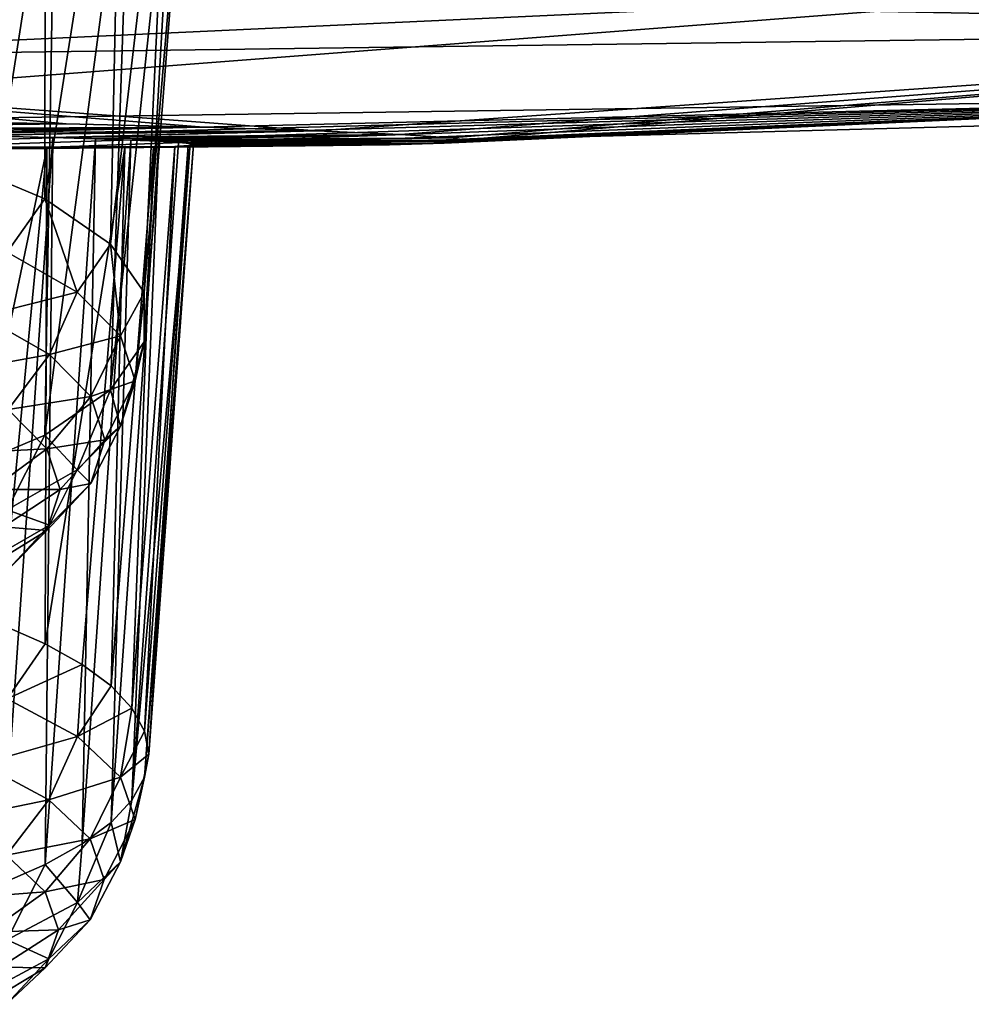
# Model space of a CAD drawing. Header units: metres. Extents: x -92 to 264, y -100 to 50.
# Tile 435 of 656: x 201.19 to 202.96, y -29.46 to -27.64. Entities that reach past the tile are written whole.
import ezdxf

# ---------------------------------------------------------------- set-up
doc = ezdxf.new("R2010")
doc.units = ezdxf.units.M
doc.layers.add('solid_21062050_01', color=7, linetype='CONTINUOUS')

msp = doc.modelspace()

# ---------------------------------------------------------------- linework, layer by layer
at = {"layer": 'solid_21062050_01'}
for points in [[(201.055344, -27.003738, 204.675232), (201.242325, -27.031061, 204.898804), (201.06543, -27.895628, 204.496277)], [(201.242325, -27.031061, 204.898804), (201.241608, -27.969753, 204.727142), (201.06543, -27.895628, 204.496277)], [(201.242325, -27.031061, 204.898804), (201.384476, -27.062346, 205.156204), (201.241608, -27.969753, 204.727142)], [(201.384476, -27.062346, 205.156204), (201.36351, -28.053455, 204.987839), (201.241608, -27.969753, 204.727142)], [(201.384476, -27.062346, 205.156204), (201.475922, -27.096651, 205.440292), (201.36351, -28.053455, 204.987839)], [(201.475922, -27.096651, 205.440292), (201.425827, -28.143076, 205.266983), (201.36351, -28.053455, 204.987839)], [(201.475922, -27.096651, 205.440292), (201.511078, -27.132881, 205.742172), (201.425827, -28.143076, 205.266983)], [(201.511078, -27.132881, 205.742172), (201.425827, -28.234699, 205.552353), (201.425827, -28.143076, 205.266983)], [(201.511078, -27.132881, 205.742172), (201.486053, -27.169292, 206.047699), (201.425827, -28.234699, 205.552353)], [(201.486053, -27.169292, 206.047699), (201.36351, -28.32432, 205.831497), (201.425827, -28.234699, 205.552353)], [(201.486053, -27.169292, 206.047699), (201.401459, -27.20406, 206.341705), (201.36351, -28.32432, 205.831497)], [(201.401459, -27.20406, 206.341705), (201.241608, -28.408022, 206.092194), (201.36351, -28.32432, 205.831497)], [(201.401459, -27.20406, 206.341705), (201.2612, -27.235834, 206.612045), (201.241608, -28.408022, 206.092194)], [(201.2612, -27.235834, 206.612045), (201.06543, -28.482147, 206.323059), (201.241608, -28.408022, 206.092194)], [(201.2612, -27.235834, 206.612045), (201.071594, -27.263393, 206.847946), (201.06543, -28.482147, 206.323059)], [(204.581238, -27.281162, 225.835068), (200, -27.338541, 226.040039), (204.467178, -27.653498, 222.128098)], [(200, -27.338541, 226.040039), (200, -27.56851, 224.060318), (204.467178, -27.653498, 222.128098)], [(200, -27.56851, 224.060318), (200, -27.713034, 222.34317), (204.467178, -27.653498, 222.128098)], [(203.447342, -27.569721, 210.473221), (203.874908, -27.779793, 214.421341), (200, -27.835564, 214.618896)], [(200, -27.729284, 212.292221), (203.447342, -27.569721, 210.473221), (200, -27.835564, 214.618896)], [(200, -27.729284, 212.292221), (200, -27.620342, 210.655289), (203.447342, -27.569721, 210.473221)], [(201.746231, -27.84329, 219.414566), (204.467178, -27.653498, 222.128098), (200, -27.713034, 222.34317)], [(201.746231, -27.84329, 219.414566), (201.901337, -27.84997, 219.065933), (204.467178, -27.653498, 222.128098)], [(201.901337, -27.84997, 219.065933), (201.99472, -27.856182, 218.69162), (204.467178, -27.653498, 222.128098)], [(201.99472, -27.856182, 218.69162), (202.019913, -27.859756, 218.443726), (204.467178, -27.653498, 222.128098)], [(202.019913, -27.859756, 218.443726), (205.963898, -27.75412, 218.149536), (204.467178, -27.653498, 222.128098)], [(201.536102, -27.836594, 219.725662), (201.746231, -27.84329, 219.414566), (200, -27.713034, 222.34317)], [(201.281174, -27.830389, 219.988434), (201.536102, -27.836594, 219.725662), (200, -27.713034, 222.34317)], [(200.988037, -27.825062, 220.198685), (201.281174, -27.830389, 219.988434), (200, -27.713034, 222.34317)], [(203.874908, -27.779793, 214.421341), (205.963898, -27.75412, 218.149536), (202.019913, -27.859756, 218.443726)], [(200, -27.873344, 216.222763), (200, -27.835564, 214.618896), (203.874908, -27.779793, 214.421341)], [(200.331329, -27.873358, 216.250259), (200, -27.873344, 216.222763), (203.874908, -27.779793, 214.421341)], [(200.664902, -27.87343, 216.340302), (200.331329, -27.873358, 216.250259), (203.874908, -27.779793, 214.421341)], [(200.984299, -27.873421, 216.49086), (200.664902, -27.87343, 216.340302), (203.874908, -27.779793, 214.421341)], [(201.270828, -27.873165, 216.692886), (200.984299, -27.873421, 216.49086), (203.874908, -27.779793, 214.421341)], [(201.518509, -27.872496, 216.941498), (201.270828, -27.873165, 216.692886), (203.874908, -27.779793, 214.421341)], [(201.724518, -27.871193, 217.233963), (201.518509, -27.872496, 216.941498), (203.874908, -27.779793, 214.421341)], [(201.881165, -27.869053, 217.563446), (201.724518, -27.871193, 217.233963), (203.874908, -27.779793, 214.421341)], [(201.982651, -27.865881, 217.923859), (201.881165, -27.869053, 217.563446), (203.874908, -27.779793, 214.421341)], [(202.021896, -27.861572, 218.305084), (201.982651, -27.865881, 217.923859), (203.874908, -27.779793, 214.421341)], [(202.021896, -27.861572, 218.305084), (203.874908, -27.779793, 214.421341), (202.019913, -27.859756, 218.443726)], [(200, -27.830364, 220.150864), (201.281174, -27.830389, 219.988434), (200.988037, -27.825062, 220.198685)], [(200, -27.830364, 220.150864), (200, -27.841719, 219.827194), (201.281174, -27.830389, 219.988434)], [(200.289185, -27.842377, 219.797958), (201.281174, -27.830389, 219.988434), (200, -27.841719, 219.827194)], [(200.289185, -27.842377, 219.797958), (201.536102, -27.836594, 219.725662), (201.281174, -27.830389, 219.988434)], [(200.569336, -27.844294, 219.710648), (201.536102, -27.836594, 219.725662), (200.289185, -27.842377, 219.797958)], [(200.830582, -27.847332, 219.567047), (201.536102, -27.836594, 219.725662), (200.569336, -27.844294, 219.710648)], [(200.830582, -27.847332, 219.567047), (201.746231, -27.84329, 219.414566), (201.536102, -27.836594, 219.725662)], [(201.062912, -27.851261, 219.370621), (201.746231, -27.84329, 219.414566), (200.830582, -27.847332, 219.567047)], [(201.256226, -27.855728, 219.127197), (201.746231, -27.84329, 219.414566), (201.062912, -27.851261, 219.370621)], [(201.256226, -27.855728, 219.127197), (201.062912, -27.851261, 219.370621), (201.160446, -29.241259, 218.671005)], [(201.256226, -27.855728, 219.127197), (201.901337, -27.84997, 219.065933), (201.746231, -27.84329, 219.414566)], [(201.335251, -27.858051, 218.990448), (201.901337, -27.84997, 219.065933), (201.256226, -27.855728, 219.127197)], [(201.401077, -27.860378, 218.845428), (201.901337, -27.84997, 219.065933), (201.335251, -27.858051, 218.990448)], [(201.401077, -27.860378, 218.845428), (201.99472, -27.856182, 218.69162), (201.901337, -27.84997, 219.065933)], [(200, -27.878229, 216.647659), (200.984299, -27.873421, 216.49086), (201.270828, -27.873165, 216.692886)], [(200.290604, -27.878197, 216.676987), (200, -27.878229, 216.647659), (201.270828, -27.873165, 216.692886)], [(200.290604, -27.878197, 216.676987), (201.270828, -27.873165, 216.692886), (200.570007, -27.878082, 216.763733)], [(200.570007, -27.878082, 216.763733), (201.270828, -27.873165, 216.692886), (201.518509, -27.872496, 216.941498)], [(200.570007, -27.878082, 216.763733), (201.518509, -27.872496, 216.941498), (200.827896, -27.877789, 216.904388)], [(200.827896, -27.877789, 216.904388), (201.518509, -27.872496, 216.941498), (201.055435, -27.877182, 217.09404)], [(201.055435, -27.877182, 217.09404), (201.518509, -27.872496, 216.941498), (201.724518, -27.871193, 217.233963)], [(201.055435, -27.877182, 217.09404), (201.724518, -27.871193, 217.233963), (201.245026, -27.876133, 217.327026)], [(201.256226, -27.855728, 219.127197), (201.160446, -29.241259, 218.671005), (201.242218, -29.205284, 218.550339)], [(201.335251, -27.858051, 218.990448), (201.256226, -27.855728, 219.127197), (201.242218, -29.205284, 218.550339)], [(201.335251, -27.858051, 218.990448), (201.242218, -29.205284, 218.550339), (201.310379, -29.167067, 218.422134)], [(201.245026, -27.876133, 217.327026), (201.724518, -27.871193, 217.233963), (201.881165, -27.869053, 217.563446)], [(201.245026, -27.876133, 217.327026), (201.881165, -27.869053, 217.563446), (201.389648, -27.87447, 217.59697)], [(201.401077, -27.860378, 218.845428), (201.335251, -27.858051, 218.990448), (201.310379, -29.167067, 218.422134)], [(201.401077, -27.860378, 218.845428), (201.310379, -29.167067, 218.422134), (201.364197, -29.127022, 218.287811)], [(201.452805, -27.862673, 218.693619), (201.401077, -27.860378, 218.845428), (201.364197, -29.127022, 218.287811)], [(201.452805, -27.862673, 218.693619), (201.364197, -29.127022, 218.287811), (201.403046, -29.08559, 218.148834)], [(201.442947, -27.873354, 217.7435), (201.403046, -28.91519, 217.57724), (201.364197, -28.873758, 217.438248)], [(201.389648, -27.87447, 217.59697), (201.442947, -27.873354, 217.7435), (201.364197, -28.873758, 217.438248)], [(201.389648, -27.87447, 217.59697), (201.881165, -27.869053, 217.563446), (201.982651, -27.865881, 217.923859)], [(201.389648, -27.87447, 217.59697), (201.982651, -27.865881, 217.923859), (201.442947, -27.873354, 217.7435)], [(201.452805, -27.862673, 218.693619), (201.99472, -27.856182, 218.69162), (201.401077, -27.860378, 218.845428)], [(201.489716, -27.86487, 218.536728), (201.452805, -27.862673, 218.693619), (201.403046, -29.08559, 218.148834)], [(201.511276, -27.866928, 218.376419), (201.489716, -27.86487, 218.536728), (201.403046, -29.08559, 218.148834)], [(201.511276, -27.866928, 218.376419), (201.403046, -29.08559, 218.148834), (201.426544, -29.043224, 218.006714)], [(201.482468, -27.87204, 217.896225), (201.426544, -28.957554, 217.719345), (201.403046, -28.91519, 217.57724)], [(201.442947, -27.873354, 217.7435), (201.482468, -27.87204, 217.896225), (201.403046, -28.91519, 217.57724)], [(201.517181, -27.86882, 218.214722), (201.511276, -27.866928, 218.376419), (201.426544, -29.043224, 218.006714)], [(201.517181, -27.86882, 218.214722), (201.426544, -29.043224, 218.006714), (201.434387, -29.000389, 217.863037)], [(201.507446, -27.870527, 218.053894), (201.434387, -29.000389, 217.863037), (201.426544, -28.957554, 217.719345)], [(201.482468, -27.87204, 217.896225), (201.507446, -27.870527, 218.053894), (201.426544, -28.957554, 217.719345)], [(201.507446, -27.870527, 218.053894), (201.517181, -27.86882, 218.214722), (201.434387, -29.000389, 217.863037)], [(201.442947, -27.873354, 217.7435), (201.982651, -27.865881, 217.923859), (201.482468, -27.87204, 217.896225)], [(201.489716, -27.86487, 218.536728), (201.99472, -27.856182, 218.69162), (201.452805, -27.862673, 218.693619)], [(201.482468, -27.87204, 217.896225), (201.982651, -27.865881, 217.923859), (201.507446, -27.870527, 218.053894)], [(201.489716, -27.86487, 218.536728), (202.019913, -27.859756, 218.443726), (201.99472, -27.856182, 218.69162)], [(201.511276, -27.866928, 218.376419), (202.019913, -27.859756, 218.443726), (201.489716, -27.86487, 218.536728)], [(201.507446, -27.870527, 218.053894), (201.982651, -27.865881, 217.923859), (202.021896, -27.861572, 218.305084)], [(201.507446, -27.870527, 218.053894), (202.021896, -27.861572, 218.305084), (201.517181, -27.86882, 218.214722)], [(201.511276, -27.866928, 218.376419), (202.021896, -27.861572, 218.305084), (202.019913, -27.859756, 218.443726)], [(201.517181, -27.86882, 218.214722), (202.021896, -27.861572, 218.305084), (201.511276, -27.866928, 218.376419)], [(201.055435, -27.877182, 217.09404), (201.245026, -27.876133, 217.327026), (201.065964, -28.726187, 216.943237)], [(201.245026, -27.876133, 217.327026), (201.160446, -28.759521, 217.055054), (201.065964, -28.726187, 216.943237)], [(201.245026, -27.876133, 217.327026), (201.242218, -28.795494, 217.17572), (201.160446, -28.759521, 217.055054)], [(201.389648, -27.87447, 217.59697), (201.310379, -28.833714, 217.303925), (201.242218, -28.795494, 217.17572)], [(201.245026, -27.876133, 217.327026), (201.389648, -27.87447, 217.59697), (201.242218, -28.795494, 217.17572)], [(201.389648, -27.87447, 217.59697), (201.364197, -28.873758, 217.438248), (201.310379, -28.833714, 217.303925)], [(201.171341, -28.068331, 204.626358), (201.06543, -27.895628, 204.496277), (201.241608, -27.969753, 204.727142)], [(201.301529, -28.142784, 204.858261), (201.171341, -28.068331, 204.626358), (201.241608, -27.969753, 204.727142)], [(201.301529, -28.142784, 204.858261), (201.241608, -27.969753, 204.727142), (201.36351, -28.053455, 204.987839)], [(201.381699, -28.223572, 205.109879), (201.301529, -28.142784, 204.858261), (201.36351, -28.053455, 204.987839)], [(201.381699, -28.223572, 205.109879), (201.36351, -28.053455, 204.987839), (201.425827, -28.143076, 205.266983)], [(201.124863, -28.187214, 204.620804), (201.171341, -28.068331, 204.626358), (201.301529, -28.142784, 204.858261)], [(201.124863, -28.187214, 204.620804), (201.301529, -28.142784, 204.858261), (201.249878, -28.258713, 204.843506)], [(201.249878, -28.258713, 204.843506), (201.301529, -28.142784, 204.858261), (201.381699, -28.223572, 205.109879)], [(201.408768, -28.307587, 205.371552), (201.381699, -28.223572, 205.109879), (201.425827, -28.143076, 205.266983)], [(201.408768, -28.307587, 205.371552), (201.425827, -28.143076, 205.266983), (201.425827, -28.234699, 205.552353)], [(201.124863, -28.187214, 204.620804), (201.249878, -28.258713, 204.843506), (201.055679, -28.293669, 204.635178)], [(201.249878, -28.258713, 204.843506), (201.381699, -28.223572, 205.109879), (201.326859, -28.336294, 205.085144)], [(201.326859, -28.336294, 205.085144), (201.381699, -28.223572, 205.109879), (201.408768, -28.307587, 205.371552)], [(201.381699, -28.391603, 205.63324), (201.425827, -28.234699, 205.552353), (201.36351, -28.32432, 205.831497)], [(201.381699, -28.391603, 205.63324), (201.408768, -28.307587, 205.371552), (201.425827, -28.234699, 205.552353)], [(201.249878, -28.258713, 204.843506), (201.173004, -28.360771, 204.844177), (201.055679, -28.293669, 204.635178)], [(201.249878, -28.258713, 204.843506), (201.326859, -28.336294, 205.085144), (201.173004, -28.360771, 204.844177)], [(201.326859, -28.336294, 205.085144), (201.408768, -28.307587, 205.371552), (201.352859, -28.416975, 205.336441)], [(201.352859, -28.416975, 205.336441), (201.408768, -28.307587, 205.371552), (201.381699, -28.391603, 205.63324)], [(201.301529, -28.472391, 205.884857), (201.36351, -28.32432, 205.831497), (201.241608, -28.408022, 206.092194)], [(201.301529, -28.472391, 205.884857), (201.381699, -28.391603, 205.63324), (201.36351, -28.32432, 205.831497)], [(201.326859, -28.336294, 205.085144), (201.245255, -28.43358, 205.070953), (201.173004, -28.360771, 204.844177)], [(201.326859, -28.336294, 205.085144), (201.352859, -28.416975, 205.336441), (201.245255, -28.43358, 205.070953)], [(201.173004, -28.360771, 204.844177), (201.245255, -28.43358, 205.070953), (201.075943, -28.442295, 204.860229)], [(201.326859, -28.497658, 205.587738), (201.381699, -28.391603, 205.63324), (201.301529, -28.472391, 205.884857)], [(201.352859, -28.416975, 205.336441), (201.381699, -28.391603, 205.63324), (201.326859, -28.497658, 205.587738)], [(201.171341, -28.546844, 206.11676), (201.241608, -28.408022, 206.092194), (201.06543, -28.482147, 206.323059)], [(201.171341, -28.546844, 206.11676), (201.301529, -28.472391, 205.884857), (201.241608, -28.408022, 206.092194)], [(201.352859, -28.416975, 205.336441), (201.269653, -28.5093, 205.306793), (201.245255, -28.43358, 205.070953)], [(201.352859, -28.416975, 205.336441), (201.326859, -28.497658, 205.587738), (201.269653, -28.5093, 205.306793)], [(201.245255, -28.43358, 205.070953), (201.142212, -28.509081, 205.068237), (201.075943, -28.442295, 204.860229)], [(201.245255, -28.43358, 205.070953), (201.269653, -28.5093, 205.306793), (201.142212, -28.509081, 205.068237)], [(201.249878, -28.575239, 205.829361), (201.301529, -28.472391, 205.884857), (201.171341, -28.546844, 206.11676)], [(201.326859, -28.497658, 205.587738), (201.301529, -28.472391, 205.884857), (201.249878, -28.575239, 205.829361)], [(201.269653, -28.5093, 205.306793), (201.164597, -28.578535, 205.284561), (201.142212, -28.509081, 205.068237)], [(201.269653, -28.5093, 205.306793), (201.245255, -28.585022, 205.542633), (201.164597, -28.578535, 205.284561)], [(201.326859, -28.497658, 205.587738), (201.245255, -28.585022, 205.542633), (201.269653, -28.5093, 205.306793)], [(201.326859, -28.497658, 205.587738), (201.249878, -28.575239, 205.829361), (201.245255, -28.585022, 205.542633)], [(201.249878, -28.575239, 205.829361), (201.171341, -28.546844, 206.11676), (201.124863, -28.646738, 206.052063)], [(201.249878, -28.575239, 205.829361), (201.124863, -28.646738, 206.052063), (201.173004, -28.657831, 205.769409)], [(201.245255, -28.585022, 205.542633), (201.142212, -28.647989, 205.500885), (201.164597, -28.578535, 205.284561)], [(201.245255, -28.585022, 205.542633), (201.173004, -28.657831, 205.769409), (201.142212, -28.647989, 205.500885)], [(201.249878, -28.575239, 205.829361), (201.173004, -28.657831, 205.769409), (201.245255, -28.585022, 205.542633)], [(201.171478, -28.897816, 217.076813), (201.160446, -28.759521, 217.055054), (201.242218, -28.795494, 217.17572)], [(201.171478, -28.897816, 217.076813), (201.242218, -28.795494, 217.17572), (201.310379, -28.833714, 217.303925)], [(201.301666, -28.967405, 217.310242), (201.171478, -28.897816, 217.076813), (201.310379, -28.833714, 217.303925)], [(201.301666, -28.967405, 217.310242), (201.310379, -28.833714, 217.303925), (201.364197, -28.873758, 217.438248)], [(201.301666, -28.967405, 217.310242), (201.364197, -28.873758, 217.438248), (201.403046, -28.91519, 217.57724)], [(201.123856, -29.018213, 217.074127), (201.171478, -28.897816, 217.076813), (201.301666, -28.967405, 217.310242)], [(201.381851, -29.042913, 217.563538), (201.301666, -28.967405, 217.310242), (201.403046, -28.91519, 217.57724)], [(201.381851, -29.042913, 217.563538), (201.403046, -28.91519, 217.57724), (201.426544, -28.957554, 217.719345)], [(201.123856, -29.018213, 217.074127), (201.301666, -28.967405, 217.310242), (201.248749, -29.084974, 217.298065)], [(201.248749, -29.084974, 217.298065), (201.301666, -28.967405, 217.310242), (201.381851, -29.042913, 217.563538)], [(201.381851, -29.042913, 217.563538), (201.426544, -28.957554, 217.719345), (201.434387, -29.000389, 217.863037)], [(201.40892, -29.121439, 217.82695), (201.381851, -29.042913, 217.563538), (201.434387, -29.000389, 217.863037)], [(201.40892, -29.121439, 217.82695), (201.434387, -29.000389, 217.863037), (201.426544, -29.043224, 218.006714)], [(201.123856, -29.018213, 217.074127), (201.248749, -29.084974, 217.298065), (201.053024, -29.125212, 217.091614)], [(201.248749, -29.084974, 217.298065), (201.381851, -29.042913, 217.563538), (201.325668, -29.157412, 217.541061)], [(201.325668, -29.157412, 217.541061), (201.381851, -29.042913, 217.563538), (201.40892, -29.121439, 217.82695)], [(201.381851, -29.199965, 218.090363), (201.426544, -29.043224, 218.006714), (201.403046, -29.08559, 218.148834)], [(201.381851, -29.199965, 218.090363), (201.40892, -29.121439, 217.82695), (201.426544, -29.043224, 218.006714)], [(201.248749, -29.084974, 217.298065), (201.170059, -29.187765, 217.301437), (201.053024, -29.125212, 217.091614)], [(201.248749, -29.084974, 217.298065), (201.325668, -29.157412, 217.541061), (201.170059, -29.187765, 217.301437)], [(201.381851, -29.199965, 218.090363), (201.403046, -29.08559, 218.148834), (201.364197, -29.127022, 218.287811)], [(201.301666, -29.275473, 218.343643), (201.364197, -29.127022, 218.287811), (201.310379, -29.167067, 218.422134)], [(201.301666, -29.275473, 218.343643), (201.381851, -29.199965, 218.090363), (201.364197, -29.127022, 218.287811)], [(201.325668, -29.157412, 217.541061), (201.40892, -29.121439, 217.82695), (201.351639, -29.232746, 217.793762)], [(201.351639, -29.232746, 217.793762), (201.40892, -29.121439, 217.82695), (201.381851, -29.199965, 218.090363)], [(201.325668, -29.157412, 217.541061), (201.242126, -29.255638, 217.529114), (201.170059, -29.187765, 217.301437)], [(201.325668, -29.157412, 217.541061), (201.351639, -29.232746, 217.793762), (201.242126, -29.255638, 217.529114)], [(201.301666, -29.275473, 218.343643), (201.310379, -29.167067, 218.422134), (201.242218, -29.205284, 218.550339)], [(201.170059, -29.187765, 217.301437), (201.242126, -29.255638, 217.529114), (201.070862, -29.268881, 217.320129)], [(201.171478, -29.345062, 218.577072), (201.242218, -29.205284, 218.550339), (201.160446, -29.241259, 218.671005)], [(201.171478, -29.345062, 218.577072), (201.301666, -29.275473, 218.343643), (201.242218, -29.205284, 218.550339)], [(201.325668, -29.308081, 218.046463), (201.381851, -29.199965, 218.090363), (201.301666, -29.275473, 218.343643)], [(201.351639, -29.232746, 217.793762), (201.381851, -29.199965, 218.090363), (201.325668, -29.308081, 218.046463)], [(201.351639, -29.232746, 217.793762), (201.266464, -29.326225, 217.7659), (201.242126, -29.255638, 217.529114)], [(201.351639, -29.232746, 217.793762), (201.325668, -29.308081, 218.046463), (201.266464, -29.326225, 217.7659)], [(201.242126, -29.255638, 217.529114), (201.13681, -29.331001, 217.528503), (201.070862, -29.268881, 217.320129)], [(201.242126, -29.255638, 217.529114), (201.266464, -29.326225, 217.7659), (201.13681, -29.331001, 217.528503)], [(201.248764, -29.38052, 218.289459), (201.301666, -29.275473, 218.343643), (201.171478, -29.345062, 218.577072)], [(201.325668, -29.308081, 218.046463), (201.301666, -29.275473, 218.343643), (201.248764, -29.38052, 218.289459)], [(201.325668, -29.308081, 218.046463), (201.242126, -29.396811, 218.00267), (201.266464, -29.326225, 217.7659)], [(201.325668, -29.308081, 218.046463), (201.248764, -29.38052, 218.289459), (201.242126, -29.396811, 218.00267)], [(201.266464, -29.326225, 217.7659), (201.159088, -29.395603, 217.745209), (201.13681, -29.331001, 217.528503)], [(201.266464, -29.326225, 217.7659), (201.242126, -29.396811, 218.00267), (201.159088, -29.395603, 217.745209)], [(201.248764, -29.38052, 218.289459), (201.171478, -29.345062, 218.577072), (201.123856, -29.447279, 218.513397)], [(201.248764, -29.38052, 218.289459), (201.123856, -29.447279, 218.513397), (201.170059, -29.464685, 218.230347)], [(201.248764, -29.38052, 218.289459), (201.170059, -29.464685, 218.230347), (201.242126, -29.396811, 218.00267)], [(201.242126, -29.396811, 218.00267), (201.13681, -29.460205, 217.961914), (201.159088, -29.395603, 217.745209)], [(201.242126, -29.396811, 218.00267), (201.170059, -29.464685, 218.230347), (201.13681, -29.460205, 217.961914)]]:
    msp.add_3dface(points, dxfattribs=at)

doc.saveas('drawing.dxf')
